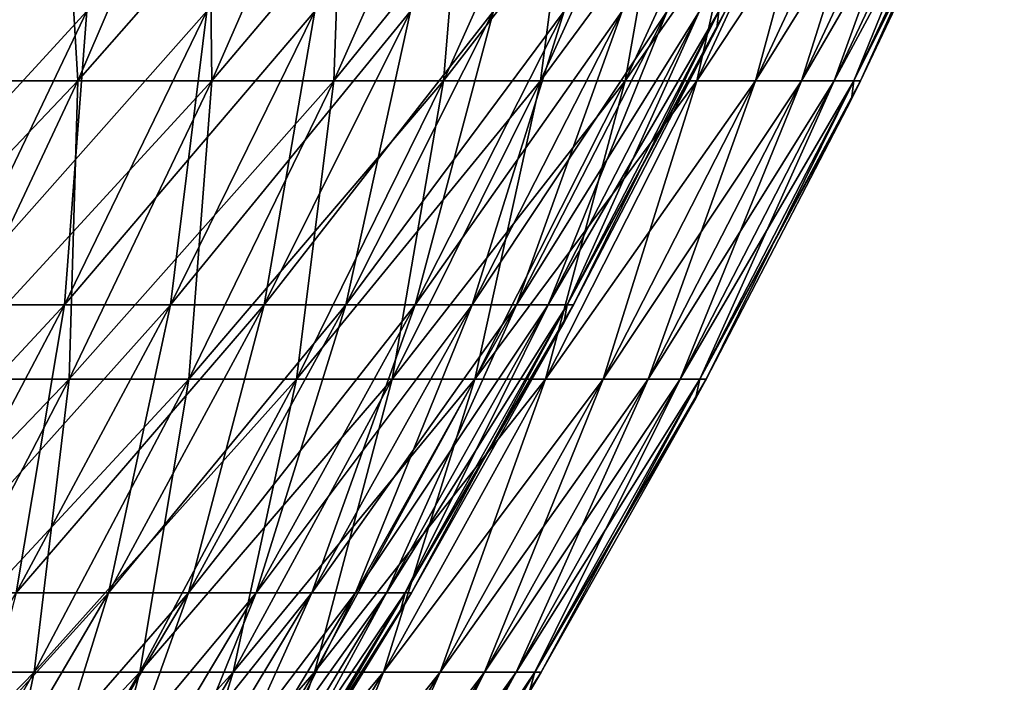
# Model space of a CAD drawing. Header units: millimetres. Extents: x -125 to 125, y 3898 to 4025.
# Tile 265 of 276: x 101 to 114, y 3962 to 3970. Entities that reach past the tile are written whole.
import ezdxf

# ---------------------------------------------------------------- set-up
doc = ezdxf.new("R2010")
doc.units = ezdxf.units.MM
doc.header["$LTSCALE"] = 2.2935
for name, color, linetype in [('2', 7, 'CONTINUOUS'), ('3', 7, 'CONTINUOUS'), ('4', 7, 'CONTINUOUS'), ('5', 7, 'CONTINUOUS')]:
    doc.layers.add(name, color=color, linetype=linetype)

msp = doc.modelspace()

# ---------------------------------------------------------------- linework, layer by layer
at = {"layer": '2', "color": 36, "linetype": 'Continuous', "true_color": 0x833d1e}
for points in [[(99.394, 3973.547, 55.663), (99.819, 3969.553, 50.86), (101.503, 3973.547, 51.718), (99.394, 3973.547, 55.663)], [(99.819, 3969.553, 50.86), (101.739, 3969.553, 46.902), (101.503, 3973.547, 51.718), (99.819, 3969.553, 50.86)], [(101.503, 3973.547, 51.718), (101.739, 3969.553, 46.902), (103.455, 3973.547, 47.693), (101.503, 3973.547, 51.718)], [(101.739, 3969.553, 46.902), (103.502, 3969.553, 42.872), (103.455, 3973.547, 47.693), (101.739, 3969.553, 46.902)], [(103.455, 3973.547, 47.693), (103.502, 3969.553, 42.872), (105.248, 3973.547, 43.595), (103.455, 3973.547, 47.693)], [(103.502, 3969.553, 42.872), (105.105, 3969.553, 38.775), (105.248, 3973.547, 43.595), (103.502, 3969.553, 42.872)], [(105.105, 3969.553, 38.775), (106.546, 3969.553, 34.619), (106.878, 3973.547, 39.429), (105.105, 3969.553, 38.775)], [(105.248, 3973.547, 43.595), (105.105, 3969.553, 38.775), (106.878, 3973.547, 39.429), (105.248, 3973.547, 43.595)], [(106.546, 3969.553, 34.619), (107.823, 3969.553, 30.409), (108.344, 3973.547, 35.203), (106.546, 3969.553, 34.619)], [(106.878, 3973.547, 39.429), (106.546, 3969.553, 34.619), (108.344, 3973.547, 35.203), (106.878, 3973.547, 39.429)], [(107.823, 3969.553, 30.409), (108.934, 3969.553, 26.153), (109.642, 3973.547, 30.922), (107.823, 3969.553, 30.409)], [(108.344, 3973.547, 35.203), (107.823, 3969.553, 30.409), (109.642, 3973.547, 30.922), (108.344, 3973.547, 35.203)], [(108.934, 3969.553, 26.153), (109.877, 3969.553, 21.856), (110.772, 3973.547, 26.594), (108.934, 3969.553, 26.153)], [(109.642, 3973.547, 30.922), (108.934, 3969.553, 26.153), (110.772, 3973.547, 26.594), (109.642, 3973.547, 30.922)], [(109.877, 3969.553, 21.856), (110.65, 3969.553, 17.525), (111.73, 3973.547, 22.225), (109.877, 3969.553, 21.856)], [(110.772, 3973.547, 26.594), (109.877, 3969.553, 21.856), (111.73, 3973.547, 22.225), (110.772, 3973.547, 26.594)], [(110.65, 3969.553, 17.525), (111.253, 3969.553, 13.168), (112.517, 3973.547, 17.821), (110.65, 3969.553, 17.525)], [(111.73, 3973.547, 22.225), (110.65, 3969.553, 17.525), (112.517, 3973.547, 17.821), (111.73, 3973.547, 22.225)], [(111.253, 3969.553, 13.168), (111.684, 3969.553, 8.79), (113.13, 3973.547, 13.39), (111.253, 3969.553, 13.168)], [(112.517, 3973.547, 17.821), (111.253, 3969.553, 13.168), (113.13, 3973.547, 13.39), (112.517, 3973.547, 17.821)], [(111.684, 3969.553, 8.79), (111.943, 3969.553, 4.398), (113.568, 3973.547, 8.938), (111.684, 3969.553, 8.79)], [(113.13, 3973.547, 13.39), (111.684, 3969.553, 8.79), (113.568, 3973.547, 8.938), (113.13, 3973.547, 13.39)], [(111.943, 3969.553, 4.398), (112.029, 3969.553), (113.832, 3973.547, 4.472), (111.943, 3969.553, 4.398)], [(113.568, 3973.547, 8.938), (111.943, 3969.553, 4.398), (113.832, 3973.547, 4.472), (113.568, 3973.547, 8.938)], [(113.832, 3973.547, 4.472), (112.029, 3969.553), (113.816, 3973.319), (113.832, 3973.547, 4.472)], [(99.819, 3969.553, 50.86), (99.895, 3965.627, 46.052), (101.739, 3969.553, 46.902), (99.819, 3969.553, 50.86)], [(99.895, 3965.627, 46.052), (101.626, 3965.627, 42.095), (101.739, 3969.553, 46.902), (99.895, 3965.627, 46.052)], [(101.626, 3965.627, 42.095), (103.201, 3965.627, 38.073), (103.502, 3969.553, 42.872), (101.626, 3965.627, 42.095)], [(101.739, 3969.553, 46.902), (101.626, 3965.627, 42.095), (103.502, 3969.553, 42.872), (101.739, 3969.553, 46.902)], [(103.201, 3965.627, 38.073), (104.616, 3965.627, 33.992), (105.105, 3969.553, 38.775), (103.201, 3965.627, 38.073)], [(103.502, 3969.553, 42.872), (103.201, 3965.627, 38.073), (105.105, 3969.553, 38.775), (103.502, 3969.553, 42.872)], [(104.616, 3965.627, 33.992), (105.87, 3965.627, 29.858), (106.546, 3969.553, 34.619), (104.616, 3965.627, 33.992)], [(105.105, 3969.553, 38.775), (104.616, 3965.627, 33.992), (106.546, 3969.553, 34.619), (105.105, 3969.553, 38.775)], [(105.87, 3965.627, 29.858), (106.96, 3965.627, 25.679), (107.823, 3969.553, 30.409), (105.87, 3965.627, 29.858)], [(106.546, 3969.553, 34.619), (105.87, 3965.627, 29.858), (107.823, 3969.553, 30.409), (106.546, 3969.553, 34.619)], [(106.96, 3965.627, 25.679), (107.886, 3965.627, 21.46), (108.934, 3969.553, 26.153), (106.96, 3965.627, 25.679)], [(107.823, 3969.553, 30.409), (106.96, 3965.627, 25.679), (108.934, 3969.553, 26.153), (107.823, 3969.553, 30.409)], [(107.886, 3965.627, 21.46), (108.645, 3965.627, 17.208), (109.877, 3969.553, 21.856), (107.886, 3965.627, 21.46)], [(108.934, 3969.553, 26.153), (107.886, 3965.627, 21.46), (109.877, 3969.553, 21.856), (108.934, 3969.553, 26.153)], [(108.645, 3965.627, 17.208), (109.237, 3965.627, 12.929), (110.65, 3969.553, 17.525), (108.645, 3965.627, 17.208)], [(109.877, 3969.553, 21.856), (108.645, 3965.627, 17.208), (110.65, 3969.553, 17.525), (109.877, 3969.553, 21.856)], [(109.237, 3965.627, 12.929), (109.66, 3965.627, 8.63), (111.253, 3969.553, 13.168), (109.237, 3965.627, 12.929)], [(110.65, 3969.553, 17.525), (109.237, 3965.627, 12.929), (111.253, 3969.553, 13.168), (110.65, 3969.553, 17.525)], [(109.66, 3965.627, 8.63), (109.915, 3965.627, 4.319), (111.684, 3969.553, 8.79), (109.66, 3965.627, 8.63)], [(111.253, 3969.553, 13.168), (109.66, 3965.627, 8.63), (111.684, 3969.553, 8.79), (111.253, 3969.553, 13.168)], [(109.915, 3965.627, 4.319), (109.999, 3965.627), (111.943, 3969.553, 4.398), (109.915, 3965.627, 4.319)], [(111.684, 3969.553, 8.79), (109.915, 3965.627, 4.319), (111.943, 3969.553, 4.398), (111.684, 3969.553, 8.79)], [(111.943, 3969.553, 4.398), (109.999, 3965.627), (111.909, 3969.309), (111.943, 3969.553, 4.398)], [(112.029, 3969.553), (111.943, 3969.553, 4.398), (111.909, 3969.309), (112.029, 3969.553)], [(99.624, 3961.776, 41.266), (101.167, 3961.776, 37.322), (101.626, 3965.627, 42.095), (99.624, 3961.776, 41.266)], [(99.895, 3965.627, 46.052), (99.624, 3961.776, 41.266), (101.626, 3965.627, 42.095), (99.895, 3965.627, 46.052)], [(101.167, 3961.776, 37.322), (102.554, 3961.776, 33.322), (103.201, 3965.627, 38.073), (101.167, 3961.776, 37.322)], [(101.626, 3965.627, 42.095), (101.167, 3961.776, 37.322), (103.201, 3965.627, 38.073), (101.626, 3965.627, 42.095)], [(102.554, 3961.776, 33.322), (103.783, 3961.776, 29.27), (104.616, 3965.627, 33.992), (102.554, 3961.776, 33.322)], [(103.201, 3965.627, 38.073), (102.554, 3961.776, 33.322), (104.616, 3965.627, 33.992), (103.201, 3965.627, 38.073)], [(103.783, 3961.776, 29.27), (104.853, 3961.776, 25.173), (105.87, 3965.627, 29.858), (103.783, 3961.776, 29.27)], [(104.616, 3965.627, 33.992), (103.783, 3961.776, 29.27), (105.87, 3965.627, 29.858), (104.616, 3965.627, 33.992)], [(104.853, 3961.776, 25.173), (105.76, 3961.776, 21.037), (106.96, 3965.627, 25.679), (104.853, 3961.776, 25.173)], [(105.87, 3965.627, 29.858), (104.853, 3961.776, 25.173), (106.96, 3965.627, 25.679), (105.87, 3965.627, 29.858)], [(105.76, 3961.776, 21.037), (106.504, 3961.776, 16.869), (107.886, 3965.627, 21.46), (105.76, 3961.776, 21.037)], [(106.96, 3965.627, 25.679), (105.76, 3961.776, 21.037), (107.886, 3965.627, 21.46), (106.96, 3965.627, 25.679)], [(106.504, 3961.776, 16.869), (107.085, 3961.776, 12.674), (108.645, 3965.627, 17.208), (106.504, 3961.776, 16.869)], [(107.886, 3965.627, 21.46), (106.504, 3961.776, 16.869), (108.645, 3965.627, 17.208), (107.886, 3965.627, 21.46)], [(107.085, 3961.776, 12.674), (107.5, 3961.776, 8.46), (109.237, 3965.627, 12.929), (107.085, 3961.776, 12.674)], [(108.645, 3965.627, 17.208), (107.085, 3961.776, 12.674), (109.237, 3965.627, 12.929), (108.645, 3965.627, 17.208)], [(107.5, 3961.776, 8.46), (107.749, 3961.776, 4.233), (109.66, 3965.627, 8.63), (107.5, 3961.776, 8.46)], [(109.237, 3965.627, 12.929), (107.5, 3961.776, 8.46), (109.66, 3965.627, 8.63), (109.237, 3965.627, 12.929)], [(107.749, 3961.776, 4.233), (107.832, 3961.776), (109.915, 3965.627, 4.319), (107.749, 3961.776, 4.233)], [(109.66, 3965.627, 8.63), (107.749, 3961.776, 4.233), (109.915, 3965.627, 4.319), (109.66, 3965.627, 8.63)], [(109.915, 3965.627, 4.319), (107.832, 3961.776), (109.86, 3965.37), (109.915, 3965.627, 4.319)], [(109.999, 3965.627), (109.915, 3965.627, 4.319), (109.86, 3965.37), (109.999, 3965.627)], [(99.007, 3958.004, 36.526), (100.365, 3958.004, 32.61), (101.167, 3961.776, 37.322), (99.007, 3958.004, 36.526)], [(99.624, 3961.776, 41.266), (99.007, 3958.004, 36.526), (101.167, 3961.776, 37.322), (99.624, 3961.776, 41.266)], [(100.365, 3958.004, 32.61), (101.568, 3958.004, 28.645), (102.554, 3961.776, 33.322), (100.365, 3958.004, 32.61)], [(101.167, 3961.776, 37.322), (100.365, 3958.004, 32.61), (102.554, 3961.776, 33.322), (101.167, 3961.776, 37.322)], [(101.568, 3958.004, 28.645), (102.614, 3958.004, 24.635), (103.783, 3961.776, 29.27), (101.568, 3958.004, 28.645)], [(102.554, 3961.776, 33.322), (101.568, 3958.004, 28.645), (103.783, 3961.776, 29.27), (102.554, 3961.776, 33.322)], [(102.614, 3958.004, 24.635), (103.502, 3958.004, 20.588), (104.853, 3961.776, 25.173), (102.614, 3958.004, 24.635)], [(103.783, 3961.776, 29.27), (102.614, 3958.004, 24.635), (104.853, 3961.776, 25.173), (103.783, 3961.776, 29.27)], [(103.502, 3958.004, 20.588), (104.23, 3958.004, 16.508), (105.76, 3961.776, 21.037), (103.502, 3958.004, 20.588)], [(104.853, 3961.776, 25.173), (103.502, 3958.004, 20.588), (105.76, 3961.776, 21.037), (104.853, 3961.776, 25.173)], [(104.23, 3958.004, 16.508), (104.798, 3958.004, 12.404), (106.504, 3961.776, 16.869), (104.23, 3958.004, 16.508)], [(105.76, 3961.776, 21.037), (104.23, 3958.004, 16.508), (106.504, 3961.776, 16.869), (105.76, 3961.776, 21.037)], [(104.798, 3958.004, 12.404), (105.204, 3958.004, 8.28), (107.085, 3961.776, 12.674), (104.798, 3958.004, 12.404)], [(106.504, 3961.776, 16.869), (104.798, 3958.004, 12.404), (107.085, 3961.776, 12.674), (106.504, 3961.776, 16.869)], [(105.204, 3958.004, 8.28), (105.448, 3958.004, 4.143), (107.5, 3961.776, 8.46), (105.204, 3958.004, 8.28)], [(107.085, 3961.776, 12.674), (105.204, 3958.004, 8.28), (107.5, 3961.776, 8.46), (107.085, 3961.776, 12.674)], [(105.448, 3958.004, 4.143), (105.53, 3958.004), (107.749, 3961.776, 4.233), (105.448, 3958.004, 4.143)], [(107.5, 3961.776, 8.46), (105.448, 3958.004, 4.143), (107.749, 3961.776, 4.233), (107.5, 3961.776, 8.46)], [(107.749, 3961.776, 4.233), (105.53, 3958.004), (107.674, 3961.507), (107.749, 3961.776, 4.233)], [(107.832, 3961.776), (107.749, 3961.776, 4.233), (107.674, 3961.507), (107.832, 3961.776)]]:
    msp.add_3dface(points, dxfattribs=at)
at = {"layer": '3', "color": 36, "linetype": 'Continuous', "true_color": 0x833d1e}
for points in [[(99.819, 3969.553, -50.86), (97.745, 3969.553, -54.74), (101.503, 3973.547, -51.718), (99.819, 3969.553, -50.86)], [(101.503, 3973.547, -51.718), (97.745, 3969.553, -54.74), (99.394, 3973.547, -55.663), (101.503, 3973.547, -51.718)], [(101.739, 3969.553, -46.902), (99.819, 3969.553, -50.86), (103.455, 3973.547, -47.693), (101.739, 3969.553, -46.902)], [(103.455, 3973.547, -47.693), (99.819, 3969.553, -50.86), (101.503, 3973.547, -51.718), (103.455, 3973.547, -47.693)], [(103.502, 3969.553, -42.872), (101.739, 3969.553, -46.902), (105.248, 3973.547, -43.595), (103.502, 3969.553, -42.872)], [(105.248, 3973.547, -43.595), (101.739, 3969.553, -46.902), (103.455, 3973.547, -47.693), (105.248, 3973.547, -43.595)], [(105.105, 3969.553, -38.775), (103.502, 3969.553, -42.872), (106.878, 3973.547, -39.429), (105.105, 3969.553, -38.775)], [(106.878, 3973.547, -39.429), (103.502, 3969.553, -42.872), (105.248, 3973.547, -43.595), (106.878, 3973.547, -39.429)], [(106.546, 3969.553, -34.619), (105.105, 3969.553, -38.775), (108.344, 3973.547, -35.203), (106.546, 3969.553, -34.619)], [(108.344, 3973.547, -35.203), (105.105, 3969.553, -38.775), (106.878, 3973.547, -39.429), (108.344, 3973.547, -35.203)], [(107.823, 3969.553, -30.409), (106.546, 3969.553, -34.619), (109.642, 3973.547, -30.922), (107.823, 3969.553, -30.409)], [(109.642, 3973.547, -30.922), (106.546, 3969.553, -34.619), (108.344, 3973.547, -35.203), (109.642, 3973.547, -30.922)], [(108.934, 3969.553, -26.153), (107.823, 3969.553, -30.409), (110.772, 3973.547, -26.594), (108.934, 3969.553, -26.153)], [(110.772, 3973.547, -26.594), (107.823, 3969.553, -30.409), (109.642, 3973.547, -30.922), (110.772, 3973.547, -26.594)], [(109.877, 3969.553, -21.856), (108.934, 3969.553, -26.153), (111.73, 3973.547, -22.225), (109.877, 3969.553, -21.856)], [(111.73, 3973.547, -22.225), (108.934, 3969.553, -26.153), (110.772, 3973.547, -26.594), (111.73, 3973.547, -22.225)], [(110.65, 3969.553, -17.525), (109.877, 3969.553, -21.856), (112.517, 3973.547, -17.821), (110.65, 3969.553, -17.525)], [(112.517, 3973.547, -17.821), (109.877, 3969.553, -21.856), (111.73, 3973.547, -22.225), (112.517, 3973.547, -17.821)], [(111.253, 3969.553, -13.168), (110.65, 3969.553, -17.525), (113.13, 3973.547, -13.39), (111.253, 3969.553, -13.168)], [(113.13, 3973.547, -13.39), (110.65, 3969.553, -17.525), (112.517, 3973.547, -17.821), (113.13, 3973.547, -13.39)], [(111.684, 3969.553, -8.79), (111.253, 3969.553, -13.168), (113.568, 3973.547, -8.938), (111.684, 3969.553, -8.79)], [(113.568, 3973.547, -8.938), (111.253, 3969.553, -13.168), (113.13, 3973.547, -13.39), (113.568, 3973.547, -8.938)], [(111.943, 3969.553, -4.398), (111.684, 3969.553, -8.79), (113.832, 3973.547, -4.472), (111.943, 3969.553, -4.398)], [(113.832, 3973.547, -4.472), (111.684, 3969.553, -8.79), (113.568, 3973.547, -8.938), (113.832, 3973.547, -4.472)], [(113.919, 3973.547), (113.816, 3973.319), (111.943, 3969.553, -4.398), (113.919, 3973.547)], [(113.919, 3973.547), (111.943, 3969.553, -4.398), (113.832, 3973.547, -4.472), (113.919, 3973.547)], [(113.816, 3973.319), (112.029, 3969.553), (111.943, 3969.553, -4.398), (113.816, 3973.319)], [(99.895, 3965.627, -46.052), (98.01, 3965.627, -49.939), (101.739, 3969.553, -46.902), (99.895, 3965.627, -46.052)], [(101.739, 3969.553, -46.902), (98.01, 3965.627, -49.939), (99.819, 3969.553, -50.86), (101.739, 3969.553, -46.902)], [(101.626, 3965.627, -42.095), (99.895, 3965.627, -46.052), (103.502, 3969.553, -42.872), (101.626, 3965.627, -42.095)], [(103.502, 3969.553, -42.872), (99.895, 3965.627, -46.052), (101.739, 3969.553, -46.902), (103.502, 3969.553, -42.872)], [(103.201, 3965.627, -38.073), (101.626, 3965.627, -42.095), (105.105, 3969.553, -38.775), (103.201, 3965.627, -38.073)], [(105.105, 3969.553, -38.775), (101.626, 3965.627, -42.095), (103.502, 3969.553, -42.872), (105.105, 3969.553, -38.775)], [(104.616, 3965.627, -33.992), (103.201, 3965.627, -38.073), (106.546, 3969.553, -34.619), (104.616, 3965.627, -33.992)], [(106.546, 3969.553, -34.619), (103.201, 3965.627, -38.073), (105.105, 3969.553, -38.775), (106.546, 3969.553, -34.619)], [(105.87, 3965.627, -29.858), (104.616, 3965.627, -33.992), (107.823, 3969.553, -30.409), (105.87, 3965.627, -29.858)], [(107.823, 3969.553, -30.409), (104.616, 3965.627, -33.992), (106.546, 3969.553, -34.619), (107.823, 3969.553, -30.409)], [(106.96, 3965.627, -25.679), (105.87, 3965.627, -29.858), (108.934, 3969.553, -26.153), (106.96, 3965.627, -25.679)], [(108.934, 3969.553, -26.153), (105.87, 3965.627, -29.858), (107.823, 3969.553, -30.409), (108.934, 3969.553, -26.153)], [(107.886, 3965.627, -21.46), (106.96, 3965.627, -25.679), (109.877, 3969.553, -21.856), (107.886, 3965.627, -21.46)], [(109.877, 3969.553, -21.856), (106.96, 3965.627, -25.679), (108.934, 3969.553, -26.153), (109.877, 3969.553, -21.856)], [(108.645, 3965.627, -17.208), (107.886, 3965.627, -21.46), (110.65, 3969.553, -17.525), (108.645, 3965.627, -17.208)], [(110.65, 3969.553, -17.525), (107.886, 3965.627, -21.46), (109.877, 3969.553, -21.856), (110.65, 3969.553, -17.525)], [(109.237, 3965.627, -12.929), (108.645, 3965.627, -17.208), (111.253, 3969.553, -13.168), (109.237, 3965.627, -12.929)], [(111.253, 3969.553, -13.168), (108.645, 3965.627, -17.208), (110.65, 3969.553, -17.525), (111.253, 3969.553, -13.168)], [(109.66, 3965.627, -8.63), (109.237, 3965.627, -12.929), (111.684, 3969.553, -8.79), (109.66, 3965.627, -8.63)], [(111.684, 3969.553, -8.79), (109.237, 3965.627, -12.929), (111.253, 3969.553, -13.168), (111.684, 3969.553, -8.79)], [(109.915, 3965.627, -4.319), (109.66, 3965.627, -8.63), (111.943, 3969.553, -4.398), (109.915, 3965.627, -4.319)], [(111.943, 3969.553, -4.398), (109.66, 3965.627, -8.63), (111.684, 3969.553, -8.79), (111.943, 3969.553, -4.398)], [(112.029, 3969.553), (111.909, 3969.309), (109.915, 3965.627, -4.319), (112.029, 3969.553)], [(112.029, 3969.553), (109.915, 3965.627, -4.319), (111.943, 3969.553, -4.398), (112.029, 3969.553)], [(111.909, 3969.309), (109.999, 3965.627), (109.915, 3965.627, -4.319), (111.909, 3969.309)], [(99.624, 3961.776, -41.266), (97.927, 3961.776, -45.145), (101.626, 3965.627, -42.095), (99.624, 3961.776, -41.266)], [(101.626, 3965.627, -42.095), (97.927, 3961.776, -45.145), (99.895, 3965.627, -46.052), (101.626, 3965.627, -42.095)], [(101.167, 3961.776, -37.322), (99.624, 3961.776, -41.266), (103.201, 3965.627, -38.073), (101.167, 3961.776, -37.322)], [(103.201, 3965.627, -38.073), (99.624, 3961.776, -41.266), (101.626, 3965.627, -42.095), (103.201, 3965.627, -38.073)], [(102.554, 3961.776, -33.322), (101.167, 3961.776, -37.322), (104.616, 3965.627, -33.992), (102.554, 3961.776, -33.322)], [(104.616, 3965.627, -33.992), (101.167, 3961.776, -37.322), (103.201, 3965.627, -38.073), (104.616, 3965.627, -33.992)], [(103.783, 3961.776, -29.27), (102.554, 3961.776, -33.322), (105.87, 3965.627, -29.858), (103.783, 3961.776, -29.27)], [(105.87, 3965.627, -29.858), (102.554, 3961.776, -33.322), (104.616, 3965.627, -33.992), (105.87, 3965.627, -29.858)], [(104.853, 3961.776, -25.173), (103.783, 3961.776, -29.27), (106.96, 3965.627, -25.679), (104.853, 3961.776, -25.173)], [(106.96, 3965.627, -25.679), (103.783, 3961.776, -29.27), (105.87, 3965.627, -29.858), (106.96, 3965.627, -25.679)], [(105.76, 3961.776, -21.037), (104.853, 3961.776, -25.173), (107.886, 3965.627, -21.46), (105.76, 3961.776, -21.037)], [(107.886, 3965.627, -21.46), (104.853, 3961.776, -25.173), (106.96, 3965.627, -25.679), (107.886, 3965.627, -21.46)], [(106.504, 3961.776, -16.869), (105.76, 3961.776, -21.037), (108.645, 3965.627, -17.208), (106.504, 3961.776, -16.869)], [(108.645, 3965.627, -17.208), (105.76, 3961.776, -21.037), (107.886, 3965.627, -21.46), (108.645, 3965.627, -17.208)], [(107.085, 3961.776, -12.674), (106.504, 3961.776, -16.869), (109.237, 3965.627, -12.929), (107.085, 3961.776, -12.674)], [(109.237, 3965.627, -12.929), (106.504, 3961.776, -16.869), (108.645, 3965.627, -17.208), (109.237, 3965.627, -12.929)], [(107.5, 3961.776, -8.46), (107.085, 3961.776, -12.674), (109.66, 3965.627, -8.63), (107.5, 3961.776, -8.46)], [(109.66, 3965.627, -8.63), (107.085, 3961.776, -12.674), (109.237, 3965.627, -12.929), (109.66, 3965.627, -8.63)], [(107.749, 3961.776, -4.233), (107.5, 3961.776, -8.46), (109.915, 3965.627, -4.319), (107.749, 3961.776, -4.233)], [(109.915, 3965.627, -4.319), (107.5, 3961.776, -8.46), (109.66, 3965.627, -8.63), (109.915, 3965.627, -4.319)], [(109.999, 3965.627), (109.86, 3965.37), (107.749, 3961.776, -4.233), (109.999, 3965.627)], [(109.999, 3965.627), (107.749, 3961.776, -4.233), (109.915, 3965.627, -4.319), (109.999, 3965.627)], [(109.86, 3965.37), (107.832, 3961.776), (107.749, 3961.776, -4.233), (109.86, 3965.37)], [(99.007, 3958.004, -36.526), (97.497, 3958.004, -40.384), (101.167, 3961.776, -37.322), (99.007, 3958.004, -36.526)], [(101.167, 3961.776, -37.322), (97.497, 3958.004, -40.384), (99.624, 3961.776, -41.266), (101.167, 3961.776, -37.322)], [(100.365, 3958.004, -32.61), (99.007, 3958.004, -36.526), (102.554, 3961.776, -33.322), (100.365, 3958.004, -32.61)], [(102.554, 3961.776, -33.322), (99.007, 3958.004, -36.526), (101.167, 3961.776, -37.322), (102.554, 3961.776, -33.322)], [(101.568, 3958.004, -28.645), (100.365, 3958.004, -32.61), (103.783, 3961.776, -29.27), (101.568, 3958.004, -28.645)], [(103.783, 3961.776, -29.27), (100.365, 3958.004, -32.61), (102.554, 3961.776, -33.322), (103.783, 3961.776, -29.27)], [(102.614, 3958.004, -24.635), (101.568, 3958.004, -28.645), (104.853, 3961.776, -25.173), (102.614, 3958.004, -24.635)], [(104.853, 3961.776, -25.173), (101.568, 3958.004, -28.645), (103.783, 3961.776, -29.27), (104.853, 3961.776, -25.173)], [(103.502, 3958.004, -20.588), (102.614, 3958.004, -24.635), (105.76, 3961.776, -21.037), (103.502, 3958.004, -20.588)], [(105.76, 3961.776, -21.037), (102.614, 3958.004, -24.635), (104.853, 3961.776, -25.173), (105.76, 3961.776, -21.037)], [(104.23, 3958.004, -16.508), (103.502, 3958.004, -20.588), (106.504, 3961.776, -16.869), (104.23, 3958.004, -16.508)], [(106.504, 3961.776, -16.869), (103.502, 3958.004, -20.588), (105.76, 3961.776, -21.037), (106.504, 3961.776, -16.869)], [(104.798, 3958.004, -12.404), (104.23, 3958.004, -16.508), (107.085, 3961.776, -12.674), (104.798, 3958.004, -12.404)], [(107.085, 3961.776, -12.674), (104.23, 3958.004, -16.508), (106.504, 3961.776, -16.869), (107.085, 3961.776, -12.674)], [(105.204, 3958.004, -8.28), (104.798, 3958.004, -12.404), (107.5, 3961.776, -8.46), (105.204, 3958.004, -8.28)], [(107.5, 3961.776, -8.46), (104.798, 3958.004, -12.404), (107.085, 3961.776, -12.674), (107.5, 3961.776, -8.46)], [(105.448, 3958.004, -4.143), (105.204, 3958.004, -8.28), (107.749, 3961.776, -4.233), (105.448, 3958.004, -4.143)], [(107.749, 3961.776, -4.233), (105.204, 3958.004, -8.28), (107.5, 3961.776, -8.46), (107.749, 3961.776, -4.233)], [(107.832, 3961.776), (107.674, 3961.507), (105.448, 3958.004, -4.143), (107.832, 3961.776)], [(107.832, 3961.776), (105.448, 3958.004, -4.143), (107.749, 3961.776, -4.233), (107.832, 3961.776)]]:
    msp.add_3dface(points, dxfattribs=at)
at = {"layer": '4', "color": 36, "linetype": 'Continuous', "true_color": 0x833d1e}
for points in [[(100.015, 3966.607, -41.428), (101.564, 3966.607, -37.469), (101.859, 3970.468, -42.191), (100.015, 3966.607, -41.428)], [(100.124, 3970.468, -46.158), (100.015, 3966.607, -41.428), (101.859, 3970.468, -42.191), (100.124, 3970.468, -46.158)], [(101.564, 3966.607, -37.469), (102.957, 3966.607, -33.453), (103.436, 3970.468, -38.16), (101.564, 3966.607, -37.469)], [(101.859, 3970.468, -42.191), (101.564, 3966.607, -37.469), (103.436, 3970.468, -38.16), (101.859, 3970.468, -42.191)], [(102.957, 3966.607, -33.453), (104.191, 3966.607, -29.385), (104.855, 3970.468, -34.069), (102.957, 3966.607, -33.453)], [(103.436, 3970.468, -38.16), (102.957, 3966.607, -33.453), (104.855, 3970.468, -34.069), (103.436, 3970.468, -38.16)], [(104.191, 3966.607, -29.385), (105.264, 3966.607, -25.272), (106.112, 3970.468, -29.927), (104.191, 3966.607, -29.385)], [(104.855, 3970.468, -34.069), (104.191, 3966.607, -29.385), (106.112, 3970.468, -29.927), (104.855, 3970.468, -34.069)], [(105.264, 3966.607, -25.272), (106.175, 3966.607, -21.12), (107.205, 3970.468, -25.738), (105.264, 3966.607, -25.272)], [(106.112, 3970.468, -29.927), (105.264, 3966.607, -25.272), (107.205, 3970.468, -25.738), (106.112, 3970.468, -29.927)], [(106.175, 3966.607, -21.12), (106.923, 3966.607, -16.935), (108.132, 3970.468, -21.509), (106.175, 3966.607, -21.12)], [(107.205, 3970.468, -25.738), (106.175, 3966.607, -21.12), (108.132, 3970.468, -21.509), (107.205, 3970.468, -25.738)], [(106.923, 3966.607, -16.935), (107.505, 3966.607, -12.724), (108.894, 3970.468, -17.247), (106.923, 3966.607, -16.935)], [(108.132, 3970.468, -21.509), (106.923, 3966.607, -16.935), (108.894, 3970.468, -17.247), (108.132, 3970.468, -21.509)], [(107.505, 3966.607, -12.724), (107.922, 3966.607, -8.494), (109.487, 3970.468, -12.959), (107.505, 3966.607, -12.724)], [(108.894, 3970.468, -17.247), (107.505, 3966.607, -12.724), (109.487, 3970.468, -12.959), (108.894, 3970.468, -17.247)], [(107.922, 3966.607, -8.494), (108.172, 3966.607, -4.25), (109.911, 3970.468, -8.65), (107.922, 3966.607, -8.494)], [(109.487, 3970.468, -12.959), (107.922, 3966.607, -8.494), (109.911, 3970.468, -8.65), (109.487, 3970.468, -12.959)], [(108.172, 3966.607, -4.25), (108.256, 3966.607), (110.166, 3970.468, -4.328), (108.172, 3966.607, -4.25)], [(109.911, 3970.468, -8.65), (108.172, 3966.607, -4.25), (110.166, 3970.468, -4.328), (109.911, 3970.468, -8.65)], [(110.166, 3970.468, -4.328), (108.256, 3966.607), (110.139, 3970.242), (110.166, 3970.468, -4.328)], [(110.251, 3970.468), (110.166, 3970.468, -4.328), (110.139, 3970.242), (110.251, 3970.468)], [(99.566, 3962.819, -36.732), (100.931, 3962.819, -32.794), (101.564, 3966.607, -37.469), (99.566, 3962.819, -36.732)], [(100.015, 3966.607, -41.428), (99.566, 3962.819, -36.732), (101.564, 3966.607, -37.469), (100.015, 3966.607, -41.428)], [(100.931, 3962.819, -32.794), (102.141, 3962.819, -28.807), (102.957, 3966.607, -33.453), (100.931, 3962.819, -32.794)], [(101.564, 3966.607, -37.469), (100.931, 3962.819, -32.794), (102.957, 3966.607, -33.453), (101.564, 3966.607, -37.469)], [(102.141, 3962.819, -28.807), (103.193, 3962.819, -24.774), (104.191, 3966.607, -29.385), (102.141, 3962.819, -28.807)], [(102.957, 3966.607, -33.453), (102.141, 3962.819, -28.807), (104.191, 3966.607, -29.385), (102.957, 3966.607, -33.453)], [(103.193, 3962.819, -24.774), (104.086, 3962.819, -20.704), (105.264, 3966.607, -25.272), (103.193, 3962.819, -24.774)], [(104.191, 3966.607, -29.385), (103.193, 3962.819, -24.774), (105.264, 3966.607, -25.272), (104.191, 3966.607, -29.385)], [(104.086, 3962.819, -20.704), (104.818, 3962.819, -16.602), (106.175, 3966.607, -21.12), (104.086, 3962.819, -20.704)], [(105.264, 3966.607, -25.272), (104.086, 3962.819, -20.704), (106.175, 3966.607, -21.12), (105.264, 3966.607, -25.272)], [(104.818, 3962.819, -16.602), (105.389, 3962.819, -12.474), (106.923, 3966.607, -16.935), (104.818, 3962.819, -16.602)], [(106.175, 3966.607, -21.12), (104.818, 3962.819, -16.602), (106.923, 3966.607, -16.935), (106.175, 3966.607, -21.12)], [(105.389, 3962.819, -12.474), (105.798, 3962.819, -8.326), (107.505, 3966.607, -12.724), (105.389, 3962.819, -12.474)], [(106.923, 3966.607, -16.935), (105.389, 3962.819, -12.474), (107.505, 3966.607, -12.724), (106.923, 3966.607, -16.935)], [(105.798, 3962.819, -8.326), (106.043, 3962.819, -4.166), (107.922, 3966.607, -8.494), (105.798, 3962.819, -8.326)], [(107.505, 3966.607, -12.724), (105.798, 3962.819, -8.326), (107.922, 3966.607, -8.494), (107.505, 3966.607, -12.724)], [(106.043, 3962.819, -4.166), (106.125, 3962.819), (108.172, 3966.607, -4.25), (106.043, 3962.819, -4.166)], [(107.922, 3966.607, -8.494), (106.043, 3962.819, -4.166), (108.172, 3966.607, -4.25), (107.922, 3966.607, -8.494)], [(108.172, 3966.607, -4.25), (106.125, 3962.819), (108.127, 3966.369), (108.172, 3966.607, -4.25)], [(108.256, 3966.607), (108.172, 3966.607, -4.25), (108.127, 3966.369), (108.256, 3966.607)], [(99.963, 3959.109, -28.192), (100.992, 3959.109, -24.246), (102.141, 3962.819, -28.807), (99.963, 3959.109, -28.192)], [(100.931, 3962.819, -32.794), (99.963, 3959.109, -28.192), (102.141, 3962.819, -28.807), (100.931, 3962.819, -32.794)], [(100.992, 3959.109, -24.246), (101.866, 3959.109, -20.262), (103.193, 3962.819, -24.774), (100.992, 3959.109, -24.246)], [(102.141, 3962.819, -28.807), (100.992, 3959.109, -24.246), (103.193, 3962.819, -24.774), (102.141, 3962.819, -28.807)], [(101.866, 3959.109, -20.262), (102.583, 3959.109, -16.248), (104.086, 3962.819, -20.704), (101.866, 3959.109, -20.262)], [(103.193, 3962.819, -24.774), (101.866, 3959.109, -20.262), (104.086, 3962.819, -20.704), (103.193, 3962.819, -24.774)], [(102.583, 3959.109, -16.248), (103.142, 3959.109, -12.208), (104.818, 3962.819, -16.602), (102.583, 3959.109, -16.248)], [(104.086, 3962.819, -20.704), (102.583, 3959.109, -16.248), (104.818, 3962.819, -16.602), (104.086, 3962.819, -20.704)], [(103.142, 3959.109, -12.208), (103.542, 3959.109, -8.149), (105.389, 3962.819, -12.474), (103.142, 3959.109, -12.208)], [(104.818, 3962.819, -16.602), (103.142, 3959.109, -12.208), (105.389, 3962.819, -12.474), (104.818, 3962.819, -16.602)], [(103.542, 3959.109, -8.149), (103.782, 3959.109, -4.078), (105.798, 3962.819, -8.326), (103.542, 3959.109, -8.149)], [(105.389, 3962.819, -12.474), (103.542, 3959.109, -8.149), (105.798, 3962.819, -8.326), (105.389, 3962.819, -12.474)], [(103.782, 3959.109, -4.078), (103.862, 3959.109), (106.043, 3962.819, -4.166), (103.782, 3959.109, -4.078)], [(105.798, 3962.819, -8.326), (103.782, 3959.109, -4.078), (106.043, 3962.819, -4.166), (105.798, 3962.819, -8.326)], [(106.043, 3962.819, -4.166), (103.862, 3959.109), (105.978, 3962.569), (106.043, 3962.819, -4.166)], [(106.125, 3962.819), (106.043, 3962.819, -4.166), (105.978, 3962.569), (106.125, 3962.819)]]:
    msp.add_3dface(points, dxfattribs=at)
at = {"layer": '5', "color": 36, "linetype": 'Continuous', "true_color": 0x833d1e}
for points in [[(100.015, 3966.607, 41.428), (98.312, 3966.607, 45.322), (101.859, 3970.468, 42.191), (100.015, 3966.607, 41.428)], [(101.859, 3970.468, 42.191), (98.312, 3966.607, 45.322), (100.124, 3970.468, 46.158), (101.859, 3970.468, 42.191)], [(101.564, 3966.607, 37.469), (100.015, 3966.607, 41.428), (103.436, 3970.468, 38.16), (101.564, 3966.607, 37.469)], [(103.436, 3970.468, 38.16), (100.015, 3966.607, 41.428), (101.859, 3970.468, 42.191), (103.436, 3970.468, 38.16)], [(102.957, 3966.607, 33.453), (101.564, 3966.607, 37.469), (104.855, 3970.468, 34.069), (102.957, 3966.607, 33.453)], [(104.855, 3970.468, 34.069), (101.564, 3966.607, 37.469), (103.436, 3970.468, 38.16), (104.855, 3970.468, 34.069)], [(104.191, 3966.607, 29.385), (102.957, 3966.607, 33.453), (106.112, 3970.468, 29.927), (104.191, 3966.607, 29.385)], [(106.112, 3970.468, 29.927), (102.957, 3966.607, 33.453), (104.855, 3970.468, 34.069), (106.112, 3970.468, 29.927)], [(105.264, 3966.607, 25.272), (104.191, 3966.607, 29.385), (107.205, 3970.468, 25.738), (105.264, 3966.607, 25.272)], [(107.205, 3970.468, 25.738), (104.191, 3966.607, 29.385), (106.112, 3970.468, 29.927), (107.205, 3970.468, 25.738)], [(106.175, 3966.607, 21.12), (105.264, 3966.607, 25.272), (108.132, 3970.468, 21.509), (106.175, 3966.607, 21.12)], [(108.132, 3970.468, 21.509), (105.264, 3966.607, 25.272), (107.205, 3970.468, 25.738), (108.132, 3970.468, 21.509)], [(106.923, 3966.607, 16.935), (106.175, 3966.607, 21.12), (108.894, 3970.468, 17.247), (106.923, 3966.607, 16.935)], [(108.894, 3970.468, 17.247), (106.175, 3966.607, 21.12), (108.132, 3970.468, 21.509), (108.894, 3970.468, 17.247)], [(107.505, 3966.607, 12.724), (106.923, 3966.607, 16.935), (109.487, 3970.468, 12.959), (107.505, 3966.607, 12.724)], [(109.487, 3970.468, 12.959), (106.923, 3966.607, 16.935), (108.894, 3970.468, 17.247), (109.487, 3970.468, 12.959)], [(107.922, 3966.607, 8.494), (107.505, 3966.607, 12.724), (109.911, 3970.468, 8.65), (107.922, 3966.607, 8.494)], [(109.911, 3970.468, 8.65), (107.505, 3966.607, 12.724), (109.487, 3970.468, 12.959), (109.911, 3970.468, 8.65)], [(108.172, 3966.607, 4.25), (107.922, 3966.607, 8.494), (110.166, 3970.468, 4.328), (108.172, 3966.607, 4.25)], [(110.166, 3970.468, 4.328), (107.922, 3966.607, 8.494), (109.911, 3970.468, 8.65), (110.166, 3970.468, 4.328)], [(110.251, 3970.468), (110.139, 3970.242), (108.172, 3966.607, 4.25), (110.251, 3970.468)], [(110.251, 3970.468), (108.172, 3966.607, 4.25), (110.166, 3970.468, 4.328), (110.251, 3970.468)], [(110.139, 3970.242), (108.256, 3966.607), (108.172, 3966.607, 4.25), (110.139, 3970.242)], [(99.566, 3962.819, 36.732), (98.047, 3962.819, 40.612), (101.564, 3966.607, 37.469), (99.566, 3962.819, 36.732)], [(101.564, 3966.607, 37.469), (98.047, 3962.819, 40.612), (100.015, 3966.607, 41.428), (101.564, 3966.607, 37.469)], [(100.931, 3962.819, 32.794), (99.566, 3962.819, 36.732), (102.957, 3966.607, 33.453), (100.931, 3962.819, 32.794)], [(102.957, 3966.607, 33.453), (99.566, 3962.819, 36.732), (101.564, 3966.607, 37.469), (102.957, 3966.607, 33.453)], [(102.141, 3962.819, 28.807), (100.931, 3962.819, 32.794), (104.191, 3966.607, 29.385), (102.141, 3962.819, 28.807)], [(104.191, 3966.607, 29.385), (100.931, 3962.819, 32.794), (102.957, 3966.607, 33.453), (104.191, 3966.607, 29.385)], [(103.193, 3962.819, 24.774), (102.141, 3962.819, 28.807), (105.264, 3966.607, 25.272), (103.193, 3962.819, 24.774)], [(105.264, 3966.607, 25.272), (102.141, 3962.819, 28.807), (104.191, 3966.607, 29.385), (105.264, 3966.607, 25.272)], [(104.086, 3962.819, 20.704), (103.193, 3962.819, 24.774), (106.175, 3966.607, 21.12), (104.086, 3962.819, 20.704)], [(106.175, 3966.607, 21.12), (103.193, 3962.819, 24.774), (105.264, 3966.607, 25.272), (106.175, 3966.607, 21.12)], [(104.818, 3962.819, 16.602), (104.086, 3962.819, 20.704), (106.923, 3966.607, 16.935), (104.818, 3962.819, 16.602)], [(106.923, 3966.607, 16.935), (104.086, 3962.819, 20.704), (106.175, 3966.607, 21.12), (106.923, 3966.607, 16.935)], [(105.389, 3962.819, 12.474), (104.818, 3962.819, 16.602), (107.505, 3966.607, 12.724), (105.389, 3962.819, 12.474)], [(107.505, 3966.607, 12.724), (104.818, 3962.819, 16.602), (106.923, 3966.607, 16.935), (107.505, 3966.607, 12.724)], [(105.798, 3962.819, 8.326), (105.389, 3962.819, 12.474), (107.922, 3966.607, 8.494), (105.798, 3962.819, 8.326)], [(107.922, 3966.607, 8.494), (105.389, 3962.819, 12.474), (107.505, 3966.607, 12.724), (107.922, 3966.607, 8.494)], [(106.043, 3962.819, 4.166), (105.798, 3962.819, 8.326), (108.172, 3966.607, 4.25), (106.043, 3962.819, 4.166)], [(108.172, 3966.607, 4.25), (105.798, 3962.819, 8.326), (107.922, 3966.607, 8.494), (108.172, 3966.607, 4.25)], [(108.256, 3966.607), (108.127, 3966.369), (106.043, 3962.819, 4.166), (108.256, 3966.607)], [(108.256, 3966.607), (106.043, 3962.819, 4.166), (108.172, 3966.607, 4.25), (108.256, 3966.607)], [(108.127, 3966.369), (106.125, 3962.819), (106.043, 3962.819, 4.166), (108.127, 3966.369)], [(99.963, 3959.109, 28.192), (98.779, 3959.109, 32.095), (102.141, 3962.819, 28.807), (99.963, 3959.109, 28.192)], [(102.141, 3962.819, 28.807), (98.779, 3959.109, 32.095), (100.931, 3962.819, 32.794), (102.141, 3962.819, 28.807)], [(100.992, 3959.109, 24.246), (99.963, 3959.109, 28.192), (103.193, 3962.819, 24.774), (100.992, 3959.109, 24.246)], [(103.193, 3962.819, 24.774), (99.963, 3959.109, 28.192), (102.141, 3962.819, 28.807), (103.193, 3962.819, 24.774)], [(101.866, 3959.109, 20.262), (100.992, 3959.109, 24.246), (104.086, 3962.819, 20.704), (101.866, 3959.109, 20.262)], [(104.086, 3962.819, 20.704), (100.992, 3959.109, 24.246), (103.193, 3962.819, 24.774), (104.086, 3962.819, 20.704)], [(102.583, 3959.109, 16.248), (101.866, 3959.109, 20.262), (104.818, 3962.819, 16.602), (102.583, 3959.109, 16.248)], [(104.818, 3962.819, 16.602), (101.866, 3959.109, 20.262), (104.086, 3962.819, 20.704), (104.818, 3962.819, 16.602)], [(103.142, 3959.109, 12.208), (102.583, 3959.109, 16.248), (105.389, 3962.819, 12.474), (103.142, 3959.109, 12.208)], [(105.389, 3962.819, 12.474), (102.583, 3959.109, 16.248), (104.818, 3962.819, 16.602), (105.389, 3962.819, 12.474)], [(103.542, 3959.109, 8.149), (103.142, 3959.109, 12.208), (105.798, 3962.819, 8.326), (103.542, 3959.109, 8.149)], [(105.798, 3962.819, 8.326), (103.142, 3959.109, 12.208), (105.389, 3962.819, 12.474), (105.798, 3962.819, 8.326)], [(103.782, 3959.109, 4.078), (103.542, 3959.109, 8.149), (106.043, 3962.819, 4.166), (103.782, 3959.109, 4.078)], [(106.043, 3962.819, 4.166), (103.542, 3959.109, 8.149), (105.798, 3962.819, 8.326), (106.043, 3962.819, 4.166)], [(106.125, 3962.819), (105.978, 3962.569), (103.782, 3959.109, 4.078), (106.125, 3962.819)], [(106.125, 3962.819), (103.782, 3959.109, 4.078), (106.043, 3962.819, 4.166), (106.125, 3962.819)], [(105.978, 3962.569), (103.862, 3959.109), (103.782, 3959.109, 4.078), (105.978, 3962.569)]]:
    msp.add_3dface(points, dxfattribs=at)

doc.saveas('drawing.dxf')
